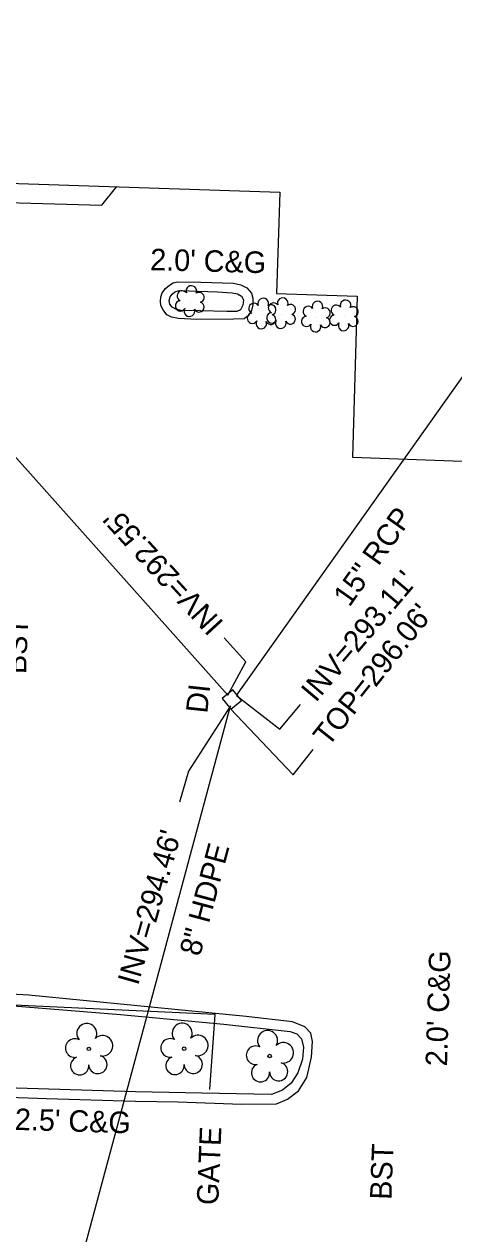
# Model space of a CAD drawing. Extents: x 2100323 to 2109811, y 740376 to 749755.
# Drawn here: x 2105494.9 to 2105574.7, y 740897.7 to 741122.4 of the extents above; entities that cross this region are included whole.
import ezdxf

# ---------------------------------------------------------------- set-up
doc = ezdxf.new("R2010")
doc.units = 0
for name, color, linetype in [('Exist Building', 7, 'Continuous'), ('Exist Other Culture Fence Line', 7, 'Continuous'), ('Exist Other Culture Fence Line Text', 7, 'Continuous'), ('Exist Roads Curbs', 7, 'Continuous'), ('Exist Roads EOP Other', 7, 'Continuous'), ('Exist Roads EOP Other Text', 7, 'Continuous'), ('Exist Roads EOP Text', 7, 'Continuous'), ('Exist Structure Minor Drop Inlet', 7, 'Continuous'), ('Exist Structure Minor Drop Inlet Text', 7, 'Continuous'), ('Exist Structure Minor Drop Inlet Top Elevation', 7, 'Continuous'), ('Exist Structure Minor Pipes HDPE 8 Inch', 7, 'Continuous'), ('Exist Structure Minor Pipes HDPE 8 Inch Invert', 7, 'Continuous'), ('Exist Structure Minor Pipes HDPE 8 Inch Leader', 7, 'Continuous'), ('Exist Structure Minor Pipes HDPE 8 Inch Text', 7, 'Continuous'), ('Exist Structure Minor Pipes RCP 15 Inch', 7, 'Continuous'), ('Exist Structure Minor Pipes RCP 15 Inch Invert', 7, 'Continuous'), ('Exist Structure Minor Pipes RCP 15 Inch Leader', 7, 'Continuous'), ('Exist Structure Minor Pipes RCP 15 Inch Text', 7, 'Continuous'), ('Exist Structure Minor Pipes RCP 18 Inch', 7, 'Continuous'), ('Exist Structure Minor Pipes RCP 18 Inch Invert', 7, 'Continuous'), ('Exist Structure Minor Pipes RCP 18 Inch Leader', 7, 'Continuous'), ('Exist Vegetation Shrub CELL', 7, 'Continuous'), ('Exist Vegetation Tree CELL', 7, 'Continuous')]:
    doc.layers.add(name, color=color, linetype=linetype)

msp = doc.modelspace()

# ---------------------------------------------------------------- linework, layer by layer
at = {"layer": 'Exist Building'}
msp.add_lwpolyline([(2105655.87, 740941.3), (2105665.05, 741183.27), (2105694.65, 741194.61), (2105695.87, 741229.75), (2105667.11, 741242.97), (2105668.73, 741285.34), (2105616.78, 741287.22), (2105618.25, 741332.94), (2105472.82, 741337.86), (2105463.98, 741093.77), (2105542.41, 741091.19), (2105541.81, 741072.31), (2105556.77, 741071.85), (2105555.88, 741041.91), (2105581.43, 741040.99), (2105583.31, 741091.81), (2105607.2, 741091.08), (2105601.65, 740943.21)], close=True, dxfattribs=at)
msp.add_lwpolyline([(2105489.72, 741092.93), (2105489.57, 741089.33), (2105509.36, 741088.75), (2105512.12, 741092.19)], dxfattribs=at)
at = {"layer": 'Exist Other Culture Fence Line'}
msp.add_lwpolyline([(2105529.4, 740924.49), (2105530.43, 740938.41), (2105470.28, 740941.19), (2105444.37, 740941.94), (2105421.57, 740942.55), (2105423.11, 740963.51), (2105424.61, 741001.53), (2105449.55, 741001.04)], dxfattribs=at)
at = {"layer": 'Exist Roads Curbs'}
for points in [[(2105527.7, 741069.13), (2105524.11, 741069.17), (2105523.21, 741069.35), (2105522.41, 741069.79), (2105521.97, 741070.34), (2105521.89, 741071.02), (2105522.02, 741071.74), (2105522.39, 741072.23), (2105522.94, 741072.64), (2105523.72, 741072.87), (2105530.85, 741072.65), (2105533.58, 741072.49), (2105534.53, 741072.29), (2105535.28, 741071.87), (2105535.65, 741071.13), (2105535.55, 741070.17), (2105535.09, 741069.33), (2105534.4, 741069), (2105532.58, 741069.01), (2105527.7, 741069.13)], [(2105490.65, 740940.17), (2105512.81, 740938.38), (2105532.01, 740936.59), (2105544.31, 740935.25), (2105545.57, 740934.81), (2105546.41, 740933.89), (2105546.81, 740932.34), (2105546.65, 740930.09), (2105545.77, 740927.53), (2105544.54, 740925.66), (2105542.92, 740924.36), (2105540.85, 740923.55), (2105537.59, 740923.6), (2105527.99, 740923.78), (2105515.63, 740924.05)], [(2105515.63, 740924.05), (2105485.37, 740924.96)]]:
    msp.add_lwpolyline(points, dxfattribs=at)
at = {"layer": 'Exist Roads EOP Other'}
for points in [[(2105526.97, 741067.51), (2105523.58, 741067.69), (2105522.3, 741067.94), (2105521.42, 741068.39), (2105520.72, 741069.29), (2105520.34, 741070.1), (2105520.26, 741070.9), (2105520.32, 741071.63), (2105520.58, 741072.45), (2105521.18, 741073.26), (2105521.93, 741073.89), (2105522.63, 741074.33), (2105523.39, 741074.51), (2105527.73, 741074.42), (2105533.83, 741074.26), (2105535.15, 741073.95), (2105536.3, 741073.39), (2105537.12, 741072.38), (2105537.41, 741071.44), (2105537.42, 741070.26), (2105537.15, 741069.2), (2105536.52, 741068.17), (2105535.76, 741067.65), (2105533.88, 741067.55), (2105526.97, 741067.51)], [(2105523.53, 740922.14), (2105535.32, 740921.74), (2105541.77, 740921.78), (2105543.85, 740922.64), (2105545.87, 740924.21), (2105547.43, 740926.68), (2105548.28, 740930.44), (2105548.49, 740933.4), (2105548.15, 740934.94), (2105547.08, 740936.12), (2105544.76, 740937.02), (2105536.16, 740938.02), (2105495.81, 740941.98), (2105481.3, 740942.77)], [(2105485, 740923.31), (2105499.06, 740922.79), (2105515.6, 740922.29), (2105523.53, 740922.14)]]:
    msp.add_lwpolyline(points, dxfattribs=at)
at = {"layer": 'Exist Structure Minor Drop Inlet'}
msp.add_lwpolyline([(2105533.68, 740998.68), (2105531.73, 740997.1), (2105533.31, 740995.14), (2105535.27, 740996.72)], close=True, dxfattribs=at)
at = {"layer": 'Exist Structure Minor Drop Inlet Top Elevation'}
msp.add_lwpolyline([(2105533.28, 740995.17), (2105544.88, 740982.94), (2105548.61, 740987.64)], dxfattribs=at)
at = {"layer": 'Exist Structure Minor Pipes HDPE 8 Inch'}
msp.add_line((2105503.79, 740886.22), (2105533.26, 740995.72), dxfattribs=at)
at = {"layer": 'Exist Structure Minor Pipes HDPE 8 Inch Leader'}
msp.add_lwpolyline([(2105533.26, 740995.72), (2105525.42, 740983.62), (2105523.77, 740977.85)], dxfattribs=at)
at = {"layer": 'Exist Structure Minor Pipes RCP 15 Inch'}
msp.add_line((2105534.38, 740997.67), (2105593.23, 741080.73), dxfattribs=at)
at = {"layer": 'Exist Structure Minor Pipes RCP 15 Inch Leader'}
msp.add_lwpolyline([(2105534.38, 740997.67), (2105542.39, 740991.41), (2105546.27, 740995.99)], dxfattribs=at)
at = {"layer": 'Exist Structure Minor Pipes RCP 18 Inch'}
msp.add_line((2105532.75, 740997.73), (2105459.47, 741079.83), dxfattribs=at)
at = {"layer": 'Exist Structure Minor Pipes RCP 18 Inch Leader'}
msp.add_lwpolyline([(2105532.75, 740997.73), (2105536.11, 741003.93), (2105532.05, 741008.35)], dxfattribs=at)
at = {"layer": 'Exist Vegetation Shrub CELL'}
for p, q in [((2105525.76, 741070.75), (2105525.76, 741070.75)), ((2105539.11, 741068.44), (2105539.11, 741068.44)), ((2105542.72, 741068.51), (2105542.72, 741068.51)), ((2105549.18, 741067.87), (2105549.18, 741067.87)), ((2105554.39, 741068.09), (2105554.39, 741068.09))]:
    msp.add_line(p, q, dxfattribs=at)
for centre, radius, start, end in [((2105524.28, 741071.87), 0.968, 35.8908, 245.4216), ((2105525.99, 741072.79), 0.99, 334.8391, 200.4717), ((2105527.43, 741071.62), 0.929, 284.4567, 126.0861), ((2105523.96, 741070.04), 0.955, 95.1099, 327.9534), ((2105525.63, 741069.06), 0.984, 151.2797, 21.387), ((2105527.4, 741069.82), 0.937, 204.9913, 73.4601), ((2105537.62, 741069.57), 0.968, 35.8908, 245.4216), ((2105539.34, 741070.48), 0.99, 334.8391, 200.4717), ((2105540.78, 741069.31), 0.929, 284.4567, 126.0861), ((2105541.24, 741069.64), 0.968, 35.8908, 245.4216), ((2105542.95, 741070.55), 0.99, 334.8391, 200.4717), ((2105544.4, 741069.38), 0.929, 284.4567, 126.0861), ((2105547.69, 741068.99), 0.968, 35.8908, 245.4216), ((2105549.4, 741069.91), 0.99, 334.8391, 200.4717), ((2105550.85, 741068.74), 0.929, 284.4567, 126.0861), ((2105552.9, 741069.21), 0.968, 35.8908, 245.4216), ((2105554.61, 741070.13), 0.99, 334.8391, 200.4717), ((2105556.06, 741068.96), 0.929, 284.4567, 126.0861), ((2105537.31, 741067.74), 0.955, 95.1099, 327.9534), ((2105540.74, 741067.51), 0.937, 204.9913, 73.4601), ((2105540.92, 741067.81), 0.955, 95.1099, 327.9534), ((2105542.6, 741066.83), 0.984, 151.2797, 21.387), ((2105544.36, 741067.58), 0.937, 204.9913, 73.4601), ((2105547.38, 741067.16), 0.955, 95.1099, 327.9534), ((2105550.81, 741066.94), 0.937, 204.9913, 73.4601), ((2105552.59, 741067.38), 0.955, 95.1099, 327.9534), ((2105556.02, 741067.16), 0.937, 204.9913, 73.4601), ((2105538.98, 741066.76), 0.984, 151.2797, 21.387), ((2105549.05, 741066.18), 0.984, 151.2797, 21.387), ((2105554.26, 741066.4), 0.984, 151.2797, 21.387)]:
    msp.add_arc(centre, radius, start, end, dxfattribs=at)
at = {"layer": 'Exist Vegetation Tree CELL'}
for p, q in [((2105506.95, 740932), (2105506.95, 740932)), ((2105524.65, 740932.04), (2105524.65, 740932.04)), ((2105540.52, 740930.68), (2105540.52, 740930.68))]:
    msp.add_line(p, q, dxfattribs=at)
for centre in [(2105506.95, 740932), (2105524.65, 740932.04), (2105540.52, 740930.68)]:
    msp.add_circle(centre, 0.326, dxfattribs=at)
for centre, radius, start, end in [((2105506.56, 740934.87), 1.86, 330.1651, 219.7134), ((2105524.27, 740934.91), 1.86, 330.1651, 219.7134), ((2105540.13, 740933.55), 1.86, 330.1651, 219.7134), ((2105504.34, 740932.15), 1.73, 62.6636, 279.3457), ((2105509.49, 740932.58), 1.9, 257.1011, 134.1999), ((2105522.05, 740932.19), 1.73, 62.6636, 279.3457), ((2105527.2, 740932.63), 1.9, 257.1011, 134.1999), ((2105537.91, 740930.83), 1.73, 62.6636, 279.3457), ((2105543.07, 740931.27), 1.9, 257.1011, 134.1999), ((2105505.24, 740928.87), 1.69, 111.5671, 6.231), ((2105508.62, 740929.1), 1.7, 181.2822, 74.56), ((2105522.95, 740928.92), 1.69, 111.5671, 6.231), ((2105526.32, 740929.14), 1.7, 181.2822, 74.56), ((2105538.82, 740927.56), 1.69, 111.5671, 6.231), ((2105542.19, 740927.78), 1.7, 181.2822, 74.56)]:
    msp.add_arc(centre, radius, start, end, dxfattribs=at)

# ---------------------------------------------------------------- texts
at = {"layer": 'Exist Other Culture Fence Line Text'}
msp.add_text('GATE', height=4, rotation=87.5957, dxfattribs=at).set_placement((2105530.96, 740902.93))
at = {"layer": 'Exist Roads EOP Other Text'}
for s, rotation, p in [("2.0' C&G", 358.4704, (2105518.29, 741076.68)), ("2.0' C&G", 88.1988, (2105573.46, 740928.72)), ("2.5' C&G", 358.282, (2105493.15, 740916.96))]:
    msp.add_text(s, height=4, rotation=rotation, dxfattribs=at).set_placement(p)
at = {"layer": 'Exist Roads EOP Text'}
for p in [(2105495.29, 741001.6), (2105563.14, 740903.93)]:
    msp.add_text('BST', height=4, rotation=87.8577, dxfattribs=at).set_placement(p)
at = {"layer": 'Exist Structure Minor Drop Inlet Text'}
msp.add_text('DI', height=4, rotation=83.8864, dxfattribs=at).set_placement((2105528.93, 740994.23))
at = {"layer": 'Exist Structure Minor Drop Inlet Top Elevation'}
msp.add_text("TOP=296.06'", height=4, rotation=51.58, dxfattribs=at).set_placement((2105551.42, 740987.97))
at = {"layer": 'Exist Structure Minor Pipes HDPE 8 Inch Invert'}
msp.add_text("INV=294.46'", height=4, rotation=74.0431, dxfattribs=at).set_placement((2105516.07, 740943.64))
at = {"layer": 'Exist Structure Minor Pipes HDPE 8 Inch Text'}
msp.add_text('8" HDPE', height=4, rotation=74.9339, dxfattribs=at).set_placement((2105527.58, 740949.04))
at = {"layer": 'Exist Structure Minor Pipes RCP 15 Inch Invert'}
msp.add_text("INV=293.11'", height=4, rotation=49.7727, dxfattribs=at).set_placement((2105549.08, 740996.23))
at = {"layer": 'Exist Structure Minor Pipes RCP 15 Inch Text'}
msp.add_text('15" RCP', height=4, rotation=54.6819, dxfattribs=at).set_placement((2105555.33, 741013.94))
at = {"layer": 'Exist Structure Minor Pipes RCP 18 Inch Invert'}
msp.add_text("INV=292.55'", height=4, rotation=132.5677, dxfattribs=at).set_placement((2105532.17, 741011.17))

doc.saveas('drawing.dxf')
